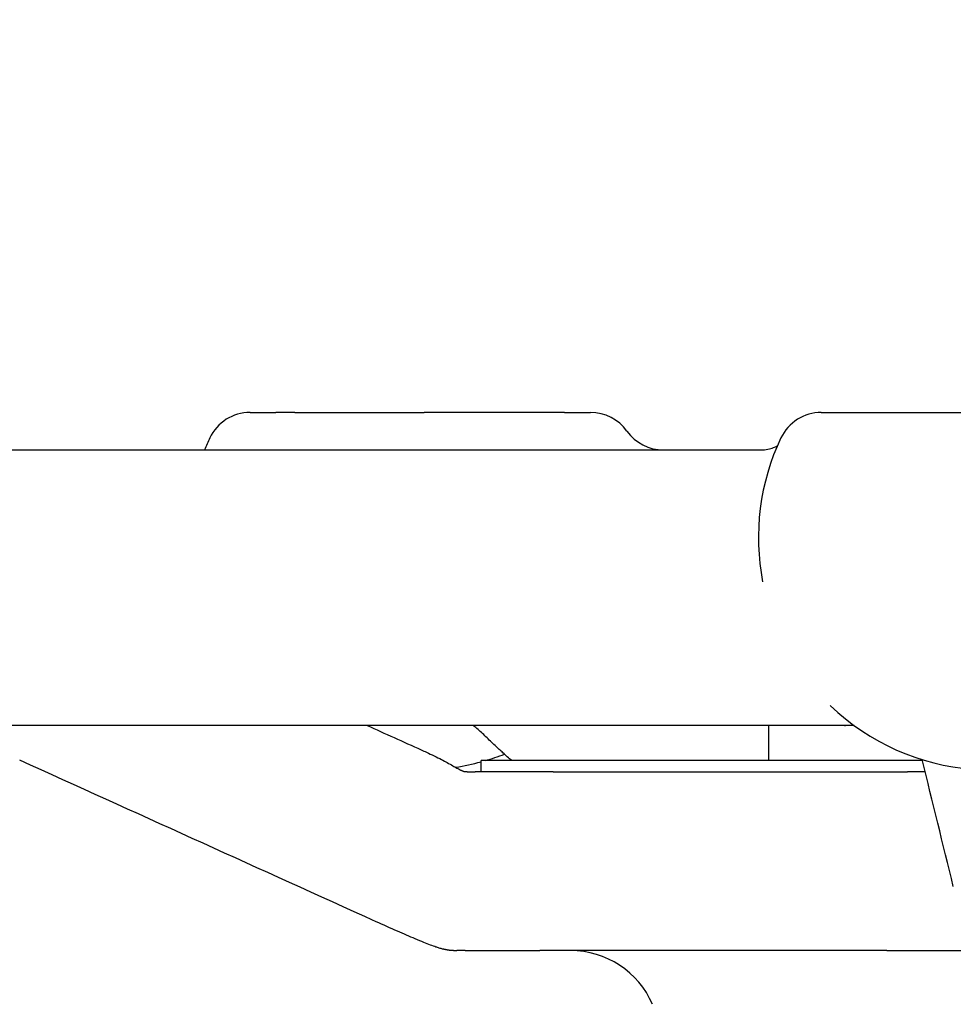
# Model space of a CAD drawing. Header units: inches. Extents: x 1 to 669, y 0 to 417.
# Tile 402 of 448: x 523.73 to 525.03, y 238.23 to 239.61. Entities that reach past the tile are written whole.
import ezdxf

# ---------------------------------------------------------------- set-up
doc = ezdxf.new("R2010")
doc.units = ezdxf.units.IN
doc.header["$LTSCALE"] = 12
doc.header["$MEASUREMENT"] = 0
doc.header["$PDMODE"] = 1
doc.layers.get('Defpoints').update_dxf_attribs({"linetype": 'CONTINUOUS'})
doc.layers.add('D', color=2, linetype='CONTINUOUS')
doc.layers.add('Q', color=4, linetype='CONTINUOUS')
doc.styles.get("Standard").update_dxf_attribs({"font": 'SIMPLEX.SHX', "width": 0.875})
doc.dimstyles.new('STANDARD$0', dxfattribs={"dimscale": 32, "dimtxt": 0.09375, "dimasz": 0.0625, "dimexe": 0.03125, "dimexo": 0.03125, "dimgap": 0.03125, "dimtad": 1, "dimtih": 1, "dimtoh": 1, "dimdec": 4, "dimzin": 12, "dimdsep": 46, "dimlunit": 5, "dimtxsty": 'Standard', "dimcen": -0.03125, "dimclrd": 256, "dimclre": 256, "dimclrt": 256, "dimadec": 0, "dimazin": 0, "dimtfac": 0.875, "dimtdec": 4, "dimtofl": 0, "dimtmove": 0, "dimatfit": 3, "dimfxl": 1, "dimtolj": 1, "dimtzin": 12, "dimlwd": 13, "dimlwe": 13, "dimarcsym": 0})

# ---------------------------------------------------------------- blocks, each defined once
blk = doc.blocks.new('*D31')
at = {"layer": 'D', "lineweight": 13, "transparency": 16777216}
for p, q in [((512.9142, 246.621), (474.3918, 246.621)), ((475.3918, 244.621), (475.3918, 208.621)), ((475.3918, 167.621), (475.3918, 203.621)), ((525.1908, 165.621), (474.3918, 165.621))]:
    blk.add_line(p, q, dxfattribs=at)
at = {"layer": 'D', "transparency": 16777216}
for points in [[(475.0584, 244.621), (475.7251, 244.621), (475.3918, 246.621)], [(475.0584, 167.621), (475.7251, 167.621), (475.3918, 165.621)]]:
    blk.add_solid(points, dxfattribs=at)
at = {"layer": 'Defpoints', "color": 0, "transparency": 16777216}
for p in [(513.9142, 246.621), (475.3918, 165.621), (526.1908, 165.621)]:
    blk.add_point(p, dxfattribs=at)
at = {"layer": 'D', "transparency": 16777216, "insert": (475.3918, 206.121), "char_height": 3, "attachment_point": 5}
blk.add_mtext('\\A1;81{}{\\C2;%%p1}', dxfattribs=at)
blk = doc.blocks.new('*D57')
at = {"layer": 'D', "lineweight": 13, "transparency": 16777216}
for p, q in [((500.1126, 320.496), (456.1663, 320.496)), ((457.1663, 318.496), (457.1663, 250.5585)), ((457.1663, 167.621), (457.1663, 245.5585)), ((525.1908, 165.621), (456.1663, 165.621))]:
    blk.add_line(p, q, dxfattribs=at)
at = {"layer": 'D', "transparency": 16777216}
for points in [[(456.833, 318.496), (457.4996, 318.496), (457.1663, 320.496)], [(456.833, 167.621), (457.4996, 167.621), (457.1663, 165.621)]]:
    blk.add_solid(points, dxfattribs=at)
at = {"layer": 'Defpoints', "color": 0, "transparency": 16777216}
for p in [(501.1126, 320.496), (457.1663, 165.621), (526.1908, 165.621)]:
    blk.add_point(p, dxfattribs=at)
at = {"layer": 'D', "transparency": 16777216, "insert": (457.1663, 248.0585), "char_height": 3, "attachment_point": 5}
blk.add_mtext('\\A1;155{}{\\C2;%%p1}', dxfattribs=at)

msp = doc.modelspace()

# ---------------------------------------------------------------- linework, layer by layer
at = {"layer": 'Q'}
for p, q in [((524.05005, 239.05997), (524.08599, 239.05997)), ((524.11239, 239.05997), (524.29334, 239.05997)), ((524.48966, 239.05997), (524.52588, 239.05997)), ((524.84841, 239.05997), (525.32216, 239.05997)), ((523.43442, 239.00747), (524.76446, 239.00747)), ((524.89419, 238.62231), (523.39116, 238.62247)), ((524.77498, 238.5731), (524.77498, 238.62231)), ((524.83252, 238.62231), (524.83228, 238.62247)), ((524.98982, 238.5731), (524.37292, 238.5731)), ((524.37292, 238.55747), (524.37292, 238.5731)), ((524.47386, 238.55747), (524.96911, 238.55747)), ((524.35075, 238.30747), (524.3388, 238.30747)), ((524.93996, 238.30747), (524.45479, 238.30747))]:
    msp.add_line(p, q, dxfattribs=at)
for centre, radius, start, end in [((524.05005, 238.99747), 0.0625, 90, 154.62307), ((524.52588, 238.99747), 0.0625, 35.45054, 90), ((524.84841, 238.99747), 0.0625, 90, 154.62307), ((524.62771, 239.06997), 0.0625, 215.45054, 270), ((524.28723, 238.88497), 0.325, 154.62307, 157.85678), ((525.08558, 238.88497), 0.325, 154.62307, 190.94301), ((525.08558, 238.88497), 0.325, 226.23497, 304.53599), ((524.28723, 238.88497), 0.325, 286.33872, 291.34637), ((524.28723, 238.88497), 0.325, 278.8474, 285.28749), ((524.49792, 238.18247), 0.125, 23.58354, 90)]:
    msp.add_arc(centre, radius, start, end, dxfattribs=at)
for centre, major_axis, ratio, start_param, end_param in [((524.26337, 238.53126), (0.02578, 0.05693), 0.1860364, 0.0000178, 0.0023241), ((525.09367, 238.41198), (-0.06069, -0.01492), 0.9087445, -0.0054557, -0.000092)]:
    msp.add_ellipse(centre, major_axis=major_axis, ratio=ratio, start_param=start_param, end_param=end_param, dxfattribs=at)
for points in [[(524.11239, 239.05997), (524.10207, 239.05997), (524.09402, 239.05997), (524.08599, 239.05997)], [(524.0378, 239.00747), (524.03806, 239.00747), (524.03822, 239.0075), (524.03822, 239.0075)], [(524.21345, 238.62247), (524.23867, 238.61104), (524.26389, 238.59962), (524.28912, 238.5882)], [(524.38962, 238.62247), (524.38962, 238.62247), (524.38961, 238.62247), (524.3896, 238.62247)], [(524.89411, 238.62236), (524.89318, 238.62243), (524.89216, 238.62247), (524.89109, 238.62247)], [(524.2104, 238.35504), (524.04955, 238.42787), (523.88875, 238.50081), (523.72796, 238.57378)], [(524.41577, 238.5731), (524.41163, 238.5768), (524.4075, 238.5805), (524.40337, 238.5842)], [(525.03298, 238.39737), (525.01847, 238.45636), (525.00397, 238.51543), (524.98947, 238.57451)], [(524.34858, 238.55817), (524.34855, 238.55817), (524.34851, 238.55818), (524.34848, 238.55819)]]:
    msp.add_open_spline(points, degree=3, dxfattribs=at)
for points, knots in [([(524.48966, 239.05997), (524.47781, 239.05997), (524.44779, 239.05997), (524.38207, 239.05997), (524.32687, 239.05997), (524.29334, 239.05997)], [-4.712389, -4.712389, -4.712389, -4.712389, -2.9171932, -1.1219974, 1.5707963, 1.5707963, 1.5707963, 1.5707963]), ([(524.76446, 239.00747), (524.76768, 239.00747), (524.77088, 239.0078), (524.77668, 239.00897), (524.77933, 239.00978), (524.78357, 239.01146), (524.78526, 239.0123), (524.78677, 239.01318), (524.78689, 239.01325), (524.787, 239.01332)], [0, 0, 0, 0, 0.012375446, 0.012375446, 0.024029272, 0.024029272, 0.033758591, 0.033758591, 0.034571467, 0.034571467, 0.034571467, 0.034571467]), ([(524.40342, 238.58418), (524.4004, 238.58688), (524.39622, 238.59054), (524.38798, 238.59827), (524.38384, 238.60241), (524.37554, 238.61049), (524.37132, 238.61451), (524.36514, 238.61968), (524.36325, 238.62117), (524.36143, 238.62247)], [0, 0, 0, 0, 0.022749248, 0.022749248, 0.048529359, 0.048529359, 0.074878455, 0.074878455, 0.086024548, 0.086024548, 0.086024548, 0.086024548]), ([(524.28915, 238.58819), (524.29157, 238.5871), (524.294, 238.586), (524.30372, 238.58156), (524.31088, 238.57815), (524.323, 238.57191), (524.32815, 238.56908), (524.33355, 238.56595)], [0, 0, 0, 0, 0.008127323, 0.008127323, 0.032640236, 0.032640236, 0.052418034, 0.052418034, 0.052418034, 0.052418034]), ([(524.33355, 238.56595), (524.33541, 238.56487), (524.33729, 238.56378), (524.34059, 238.56195), (524.34207, 238.56116), (524.34405, 238.56013), (524.34458, 238.55986), (524.34545, 238.55943), (524.3458, 238.55926), (524.34666, 238.55886), (524.34699, 238.55872), (524.3478, 238.55838), (524.34807, 238.55829), (524.34807, 238.55829)], [0.000085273, 0.000085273, 0.000085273, 0.000085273, 0.007335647, 0.007335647, 0.012838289, 0.012838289, 0.014886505, 0.014886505, 0.01689018, 0.01689018, 0.020876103, 0.020876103, 0.025445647, 0.025445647, 0.025445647, 0.025445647]), ([(524.34805, 238.5583), (524.34805, 238.5583), (524.34809, 238.55828), (524.34838, 238.5582), (524.34819, 238.55824), (524.34848, 238.55819)], [0.02810855, 0.02810855, 0.02810855, 0.02810855, 0.030418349, 0.030418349, 0.039959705, 0.039959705, 0.039959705, 0.039959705]), ([(524.34858, 238.55817), (524.34867, 238.55815), (524.3488, 238.55813), (524.34917, 238.55807), (524.34936, 238.55804), (524.3499, 238.55797), (524.35023, 238.55793), (524.35106, 238.55785), (524.35148, 238.55781), (524.35219, 238.55776), (524.35246, 238.55774), (524.35289, 238.55772), (524.35306, 238.55771), (524.35349, 238.55769), (524.35377, 238.55768), (524.35428, 238.55765), (524.35451, 238.55765), (524.35503, 238.55763), (524.3553, 238.55762), (524.35596, 238.5576), (524.35634, 238.55759), (524.35774, 238.55755), (524.35879, 238.55753), (524.36041, 238.5575), (524.36087, 238.5575), (524.36173, 238.55749), (524.36213, 238.55748), (524.36271, 238.55748), (524.36289, 238.55748), (524.3633, 238.55747), (524.36352, 238.55747), (524.3639, 238.55747), (524.36407, 238.55747), (524.36436, 238.55747), (524.36448, 238.55747), (524.36463, 238.55747), (524.36467, 238.55747), (524.36471, 238.55747)], [0, 0, 0, 0, 0.003502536, 0.003502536, 0.005829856, 0.005829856, 0.007804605, 0.007804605, 0.009385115, 0.009385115, 0.010232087, 0.010232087, 0.010728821, 0.010728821, 0.01154019, 0.01154019, 0.012327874, 0.012327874, 0.013358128, 0.013358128, 0.01503477, 0.01503477, 0.019217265, 0.019217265, 0.020774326, 0.020774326, 0.021967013, 0.021967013, 0.022511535, 0.022511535, 0.023224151, 0.023224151, 0.023932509, 0.023932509, 0.024692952, 0.024692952, 0.024999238, 0.024999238, 0.024999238, 0.024999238]), ([(524.40828, 238.55747), (524.40641, 238.55747), (524.40459, 238.55747), (524.40281, 238.55747), (524.40164, 238.55747), (524.4005, 238.55747), (524.39935, 238.55747), (524.39867, 238.55747), (524.39799, 238.55747), (524.39732, 238.55747), (524.39538, 238.55747), (524.39344, 238.55747), (524.39151, 238.55747), (524.39124, 238.55747), (524.39097, 238.55747), (524.3907, 238.55747), (524.38875, 238.55747), (524.3868, 238.55747), (524.38489, 238.55747), (524.38401, 238.55747), (524.38313, 238.55747), (524.38226, 238.55747), (524.38063, 238.55747), (524.37905, 238.55747), (524.37754, 238.55747), (524.37652, 238.55747), (524.37553, 238.55747), (524.37458, 238.55747), (524.37385, 238.55747), (524.37314, 238.55747), (524.37245, 238.55747), (524.37107, 238.55747), (524.36979, 238.55747), (524.36861, 238.55747), (524.36849, 238.55747), (524.36837, 238.55747), (524.36825, 238.55747), (524.36729, 238.55747), (524.36639, 238.55747), (524.36553, 238.55747), (524.36526, 238.55747), (524.36498, 238.55747), (524.36471, 238.55747)], [0.5, 0.5, 0.5, 0.5, 0.5302793, 0.5302793, 0.5302793, 0.55000123, 0.55000123, 0.55000123, 0.5617295, 0.5617295, 0.5617295, 0.59530112, 0.59530112, 0.59530112, 0.60000036, 0.60000036, 0.60000036, 0.63409974, 0.63409974, 0.63409974, 0.65000055, 0.65000055, 0.65000055, 0.67983727, 0.67983727, 0.67983727, 0.69999397, 0.69999397, 0.69999397, 0.71551166, 0.71551166, 0.71551166, 0.74681361, 0.74681361, 0.74681361, 0.75000004, 0.75000004, 0.75000004, 0.77600166, 0.77600166, 0.77600166, 0.78451099, 0.78451099, 0.78451099, 0.78451099]), ([(524.47386, 238.55747), (524.47364, 238.55747), (524.47341, 238.55747), (524.47315, 238.55747), (524.47286, 238.55747), (524.47253, 238.55747), (524.47214, 238.55747), (524.47198, 238.55747), (524.47181, 238.55747), (524.47162, 238.55747), (524.47127, 238.55747), (524.47089, 238.55747), (524.47048, 238.55747), (524.4698, 238.55747), (524.46905, 238.55747), (524.46825, 238.55747), (524.46811, 238.55747), (524.46796, 238.55747), (524.46781, 238.55747), (524.46731, 238.55747), (524.46679, 238.55747), (524.46626, 238.55747), (524.46559, 238.55747), (524.4649, 238.55747), (524.46416, 238.55747), (524.46376, 238.55747), (524.46334, 238.55747), (524.46291, 238.55747), (524.46248, 238.55747), (524.46204, 238.55747), (524.46157, 238.55747), (524.46049, 238.55747), (524.4593, 238.55747), (524.45803, 238.55747), (524.45746, 238.55747), (524.45688, 238.55747), (524.45628, 238.55747), (524.45523, 238.55747), (524.45414, 238.55747), (524.45303, 238.55747), (524.45165, 238.55747), (524.45023, 238.55747), (524.4488, 238.55747), (524.44862, 238.55747), (524.44844, 238.55747), (524.44826, 238.55747), (524.44716, 238.55747), (524.44605, 238.55747), (524.44491, 238.55747), (524.44338, 238.55747), (524.4418, 238.55747), (524.44015, 238.55747), (524.43997, 238.55747), (524.43979, 238.55747), (524.4396, 238.55747), (524.43799, 238.55747), (524.43631, 238.55747), (524.43457, 238.55747), (524.433, 238.55747), (524.43138, 238.55747), (524.42972, 238.55747), (524.429, 238.55747), (524.42827, 238.55747), (524.42754, 238.55747), (524.42471, 238.55747), (524.42181, 238.55747), (524.41893, 238.55747), (524.41855, 238.55747), (524.41818, 238.55747), (524.4178, 238.55747), (524.41551, 238.55747), (524.41323, 238.55747), (524.41101, 238.55747), (524.41009, 238.55747), (524.40918, 238.55747), (524.40828, 238.55747)], [0, 0, 0, 0, 0.021715, 0.021715, 0.021715, 0.04550641, 0.04550641, 0.04550641, 0.05557669, 0.05557669, 0.05557669, 0.07455047, 0.07455047, 0.07455047, 0.10544705, 0.10544705, 0.10544705, 0.11110708, 0.11110708, 0.11110708, 0.13010661, 0.13010661, 0.13010661, 0.15384922, 0.15384922, 0.15384922, 0.16666951, 0.16666951, 0.16666951, 0.17936515, 0.17936515, 0.17936515, 0.2089921, 0.2089921, 0.2089921, 0.22222946, 0.22222946, 0.22222946, 0.24536809, 0.24536809, 0.24536809, 0.27419951, 0.27419951, 0.27419951, 0.2777775, 0.2777775, 0.2777775, 0.29993273, 0.29993273, 0.29993273, 0.33001986, 0.33001986, 0.33001986, 0.33333341, 0.33333341, 0.33333341, 0.36255795, 0.36255795, 0.36255795, 0.38889149, 0.38889149, 0.38889149, 0.40035536, 0.40035536, 0.40035536, 0.44444394, 0.44444394, 0.44444394, 0.45017768, 0.45017768, 0.45017768, 0.48537512, 0.48537512, 0.48537512, 0.5, 0.5, 0.5, 0.5]), ([(524.99365, 238.55747), (524.99348, 238.55747), (524.9933, 238.55747), (524.99313, 238.55747), (524.99124, 238.55747), (524.98941, 238.55747), (524.9877, 238.55747), (524.98718, 238.55747), (524.98666, 238.55747), (524.98616, 238.55747), (524.98535, 238.55747), (524.98457, 238.55747), (524.98382, 238.55747), (524.98215, 238.55747), (524.98065, 238.55747), (524.9792, 238.55747), (524.97813, 238.55747), (524.97709, 238.55747), (524.97609, 238.55747), (524.97502, 238.55747), (524.974, 238.55747), (524.97309, 238.55747), (524.97296, 238.55747), (524.97283, 238.55747), (524.9727, 238.55747), (524.97194, 238.55747), (524.97127, 238.55747), (524.97068, 238.55747), (524.9701, 238.55747), (524.9696, 238.55747), (524.96911, 238.55747)], [0.80784292, 0.80784292, 0.80784292, 0.80784292, 0.81062375, 0.81062375, 0.81062375, 0.84074571, 0.84074571, 0.84074571, 0.84998864, 0.84998864, 0.84998864, 0.86505045, 0.86505045, 0.86505045, 0.89878784, 0.89878784, 0.89878784, 0.92352129, 0.92352129, 0.92352129, 0.94999814, 0.94999814, 0.94999814, 0.95385649, 0.95385649, 0.95385649, 0.97692825, 0.97692825, 0.97692825, 1, 1, 1, 1]), ([(524.28095, 238.32394), (524.27299, 238.32728), (524.26458, 238.33091), (524.24618, 238.33896), (524.23603, 238.34347), (524.22084, 238.35031), (524.21561, 238.35268), (524.21039, 238.35504)], [0.000006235, 0.000006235, 0.000006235, 0.000006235, 0.027407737, 0.027407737, 0.060410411, 0.060410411, 0.077923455, 0.077923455, 0.077923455, 0.077923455]), ([(524.32178, 238.30917), (524.3215, 238.30923), (524.32123, 238.30929), (524.32072, 238.30941), (524.32049, 238.30946), (524.31987, 238.3096), (524.31949, 238.30969), (524.31843, 238.30995), (524.31778, 238.31012), (524.31532, 238.31077), (524.31353, 238.3113), (524.31124, 238.31202), (524.31055, 238.31225), (524.3076, 238.31326), (524.30496, 238.31425), (524.29919, 238.31649), (524.29612, 238.31771), (524.2891, 238.32055), (524.28506, 238.32222), (524.28095, 238.32394)], [0, 0, 0, 0, 0.000835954, 0.000835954, 0.001618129, 0.001618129, 0.002989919, 0.002989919, 0.005695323, 0.005695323, 0.013166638, 0.013166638, 0.016710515, 0.016710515, 0.027438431, 0.027438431, 0.038451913, 0.038451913, 0.052531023, 0.052531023, 0.052531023, 0.052531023]), ([(524.33418, 238.30747), (524.33366, 238.30747), (524.33297, 238.3075), (524.33237, 238.30753), (524.3322, 238.30754), (524.33194, 238.30755), (524.33188, 238.30756), (524.33167, 238.30757), (524.33161, 238.30757), (524.33144, 238.30758), (524.33138, 238.30759), (524.33125, 238.3076), (524.33119, 238.3076), (524.33106, 238.30761), (524.33098, 238.30762), (524.33083, 238.30763), (524.33076, 238.30763), (524.33062, 238.30765), (524.33054, 238.30765), (524.33034, 238.30767), (524.33022, 238.30768), (524.32998, 238.30771), (524.32986, 238.30772), (524.32953, 238.30775), (524.32933, 238.30778), (524.32888, 238.30784), (524.32862, 238.30787), (524.32827, 238.30793), (524.32818, 238.30794), (524.32806, 238.30796), (524.32803, 238.30797), (524.32796, 238.30798), (524.32793, 238.30798), (524.32787, 238.30799), (524.32785, 238.308), (524.32779, 238.30801), (524.32775, 238.30801), (524.32768, 238.30803), (524.32764, 238.30803), (524.3275, 238.30806), (524.32743, 238.30807), (524.32728, 238.3081), (524.32722, 238.30811), (524.3268, 238.30819), (524.32666, 238.30822), (524.3263, 238.30828), (524.32619, 238.3083), (524.32591, 238.30835), (524.32581, 238.30837), (524.32557, 238.30842), (524.32547, 238.30843), (524.32521, 238.30848), (524.32506, 238.30851), (524.32467, 238.30858), (524.3244, 238.30864), (524.32392, 238.30873), (524.32373, 238.30877), (524.32328, 238.30886), (524.32302, 238.30891), (524.32243, 238.30903), (524.3221, 238.3091), (524.32178, 238.30917)], [0, 0, 0, 0, 0.014282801, 0.014282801, 0.024734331, 0.024734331, 0.02822229, 0.02822229, 0.029548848, 0.029548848, 0.030206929, 0.030206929, 0.030562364, 0.030562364, 0.0309232, 0.0309232, 0.03115166, 0.03115166, 0.031407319, 0.031407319, 0.031770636, 0.031770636, 0.032138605, 0.032138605, 0.032748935, 0.032748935, 0.033561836, 0.033561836, 0.033832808, 0.033832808, 0.03393413, 0.03393413, 0.034038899, 0.034038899, 0.034112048, 0.034112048, 0.034247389, 0.034247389, 0.03443544, 0.03443544, 0.035063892, 0.035063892, 0.035962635, 0.035962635, 0.042305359, 0.042305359, 0.046536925, 0.046536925, 0.048208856, 0.048208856, 0.049167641, 0.049167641, 0.049986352, 0.049986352, 0.050980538, 0.050980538, 0.051597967, 0.051597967, 0.052403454, 0.052403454, 0.053403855, 0.053403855, 0.053403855, 0.053403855]), ([(524.33418, 238.30747), (524.33418, 238.30747), (524.33418, 238.30747), (524.33418, 238.30747), (524.33419, 238.30747), (524.3342, 238.30747), (524.33421, 238.30747), (524.33422, 238.30747), (524.33424, 238.30747), (524.33426, 238.30747), (524.33429, 238.30747), (524.33434, 238.30747), (524.33441, 238.30747), (524.33445, 238.30747), (524.33451, 238.30747), (524.33457, 238.30747), (524.3346, 238.30747), (524.33462, 238.30747), (524.33465, 238.30747), (524.33474, 238.30747), (524.33485, 238.30747), (524.33497, 238.30747), (524.33511, 238.30747), (524.33527, 238.30747), (524.33545, 238.30747), (524.33572, 238.30747), (524.33602, 238.30747), (524.33632, 238.30747), (524.33642, 238.30747), (524.33652, 238.30747), (524.33661, 238.30747), (524.33671, 238.30747), (524.33681, 238.30747), (524.33691, 238.30747), (524.33709, 238.30747), (524.33725, 238.30747), (524.33742, 238.30747), (524.33753, 238.30747), (524.33765, 238.30747), (524.33776, 238.30747), (524.33786, 238.30747), (524.33795, 238.30747), (524.33805, 238.30747), (524.33814, 238.30747), (524.33823, 238.30747), (524.33831, 238.30747), (524.33839, 238.30747), (524.33847, 238.30747), (524.33854, 238.30747), (524.33861, 238.30747), (524.33867, 238.30747), (524.33872, 238.30747), (524.33875, 238.30747), (524.33878, 238.30747), (524.3388, 238.30747)], [0.66161645, 0.66161645, 0.66161645, 0.66161645, 0.67111812, 0.67111812, 0.67111812, 0.68748911, 0.68748911, 0.68748911, 0.70227521, 0.70227521, 0.70227521, 0.72962929, 0.72962929, 0.72962929, 0.75000215, 0.75000215, 0.75000215, 0.75718295, 0.75718295, 0.75718295, 0.78348131, 0.78348131, 0.78348131, 0.81337647, 0.81337647, 0.81337647, 0.86003236, 0.86003236, 0.86003236, 0.87497902, 0.87497902, 0.87497902, 0.89072989, 0.89072989, 0.89072989, 0.91804742, 0.91804742, 0.91804742, 0.93750045, 0.93750045, 0.93750045, 0.95394067, 0.95394067, 0.95394067, 0.96831198, 0.96831198, 0.96831198, 0.98244105, 0.98244105, 0.98244105, 0.99424174, 0.99424174, 0.99424174, 1, 1, 1, 1]), ([(524.35075, 238.30747), (524.35089, 238.30747), (524.35103, 238.30747), (524.3512, 238.30747), (524.35139, 238.30747), (524.3516, 238.30747), (524.35185, 238.30747), (524.35208, 238.30747), (524.35233, 238.30747), (524.35262, 238.30747), (524.3527, 238.30747), (524.35279, 238.30747), (524.35288, 238.30747), (524.3536, 238.30747), (524.35449, 238.30747), (524.35548, 238.30747), (524.35571, 238.30747), (524.35594, 238.30747), (524.35618, 238.30747), (524.35649, 238.30747), (524.35679, 238.30747), (524.35711, 238.30747), (524.35764, 238.30747), (524.35819, 238.30747), (524.35876, 238.30747), (524.35938, 238.30747), (524.36003, 238.30747), (524.36074, 238.30747), (524.36083, 238.30747), (524.36092, 238.30747), (524.36101, 238.30747), (524.36167, 238.30747), (524.36238, 238.30747), (524.36315, 238.30747), (524.36416, 238.30747), (524.36526, 238.30747), (524.36643, 238.30747), (524.36695, 238.30747), (524.36747, 238.30747), (524.36801, 238.30747), (524.36917, 238.30747), (524.37038, 238.30747), (524.37161, 238.30747), (524.3728, 238.30747), (524.374, 238.30747), (524.37521, 238.30747), (524.37566, 238.30747), (524.3761, 238.30747), (524.37655, 238.30747), (524.37722, 238.30747), (524.37788, 238.30747), (524.37856, 238.30747), (524.37992, 238.30747), (524.3813, 238.30747), (524.38273, 238.30747), (524.38371, 238.30747), (524.38471, 238.30747), (524.38574, 238.30747), (524.38623, 238.30747), (524.38672, 238.30747), (524.38722, 238.30747), (524.38897, 238.30747), (524.39079, 238.30747), (524.39269, 238.30747), (524.39393, 238.30747), (524.39519, 238.30747), (524.39647, 238.30747)], [0, 0, 0, 0, 0.02356226, 0.02356226, 0.02356226, 0.0488959, 0.0488959, 0.0488959, 0.07143796, 0.07143796, 0.07143796, 0.07782466, 0.07782466, 0.07782466, 0.13059658, 0.13059658, 0.13059658, 0.14284268, 0.14284268, 0.14284268, 0.15831102, 0.15831102, 0.15831102, 0.18385996, 0.18385996, 0.18385996, 0.21100879, 0.21100879, 0.21100879, 0.21428565, 0.21428565, 0.21428565, 0.23890543, 0.23890543, 0.23890543, 0.27144624, 0.27144624, 0.27144624, 0.28571898, 0.28571898, 0.28571898, 0.31652738, 0.31652738, 0.31652738, 0.34617787, 0.34617787, 0.34617787, 0.35713782, 0.35713782, 0.35713782, 0.37336361, 0.37336361, 0.37336361, 0.40623474, 0.40623474, 0.40623474, 0.42857678, 0.42857678, 0.42857678, 0.43916849, 0.43916849, 0.43916849, 0.47599023, 0.47599023, 0.47599023, 0.5, 0.5, 0.5, 0.5]), ([(524.39647, 238.30747), (524.39982, 238.30747), (524.40329, 238.30747), (524.40669, 238.30747), (524.40718, 238.30747), (524.40766, 238.30747), (524.40814, 238.30747), (524.40984, 238.30747), (524.41151, 238.30747), (524.41313, 238.30747), (524.41493, 238.30747), (524.41668, 238.30747), (524.41836, 238.30747), (524.4186, 238.30747), (524.41884, 238.30747), (524.41908, 238.30747), (524.42037, 238.30747), (524.42162, 238.30747), (524.42283, 238.30747), (524.42466, 238.30747), (524.42641, 238.30747), (524.42815, 238.30747), (524.42827, 238.30747), (524.4284, 238.30747), (524.42852, 238.30747), (524.42977, 238.30747), (524.43101, 238.30747), (524.43224, 238.30747), (524.43375, 238.30747), (524.43526, 238.30747), (524.43675, 238.30747), (524.43697, 238.30747), (524.4372, 238.30747), (524.43742, 238.30747), (524.43914, 238.30747), (524.44083, 238.30747), (524.44242, 238.30747), (524.44352, 238.30747), (524.44458, 238.30747), (524.44557, 238.30747), (524.44604, 238.30747), (524.44649, 238.30747), (524.44693, 238.30747), (524.44803, 238.30747), (524.44902, 238.30747), (524.4499, 238.30747), (524.45048, 238.30747), (524.45101, 238.30747), (524.45149, 238.30747), (524.45168, 238.30747), (524.45187, 238.30747), (524.45205, 238.30747), (524.45264, 238.30747), (524.45315, 238.30747), (524.45359, 238.30747), (524.45403, 238.30747), (524.45441, 238.30747), (524.45479, 238.30747)], [0.5, 0.5, 0.5, 0.5, 0.5625, 0.5625, 0.5625, 0.57142787, 0.57142787, 0.57142787, 0.6028181, 0.6028181, 0.6028181, 0.63779304, 0.63779304, 0.63779304, 0.64285602, 0.64285602, 0.64285602, 0.67005267, 0.67005267, 0.67005267, 0.71129609, 0.71129609, 0.71129609, 0.71428567, 0.71428567, 0.71428567, 0.74392576, 0.74392576, 0.74392576, 0.78020307, 0.78020307, 0.78020307, 0.78571522, 0.78571522, 0.78571522, 0.82787933, 0.82787933, 0.82787933, 0.85713721, 0.85713721, 0.85713721, 0.87090949, 0.87090949, 0.87090949, 0.90564225, 0.90564225, 0.90564225, 0.92856229, 0.92856229, 0.92856229, 0.93791133, 0.93791133, 0.93791133, 0.96895567, 0.96895567, 0.96895567, 1, 1, 1, 1]), ([(524.93996, 238.30747), (524.94062, 238.30747), (524.94129, 238.30747), (524.94205, 238.30747), (524.94288, 238.30747), (524.94382, 238.30747), (524.94493, 238.30747), (524.94544, 238.30747), (524.94599, 238.30747), (524.94657, 238.30747), (524.94736, 238.30747), (524.94823, 238.30747), (524.94916, 238.30747), (524.95103, 238.30747), (524.95318, 238.30747), (524.95554, 238.30747), (524.95645, 238.30747), (524.95739, 238.30747), (524.95835, 238.30747), (524.96047, 238.30747), (524.96271, 238.30747), (524.96503, 238.30747), (524.96775, 238.30747), (524.97056, 238.30747), (524.97341, 238.30747), (524.97357, 238.30747), (524.97372, 238.30747), (524.97388, 238.30747), (524.97616, 238.30747), (524.97847, 238.30747), (524.98079, 238.30747), (524.98308, 238.30747), (524.98538, 238.30747), (524.98775, 238.30747), (524.9887, 238.30747), (524.98965, 238.30747), (524.99062, 238.30747), (524.99216, 238.30747), (524.99374, 238.30747), (524.99537, 238.30747), (524.9982, 238.30747), (525.00118, 238.30747), (525.00431, 238.30747), (525.00622, 238.30747), (525.00819, 238.30747), (525.01021, 238.30747), (525.01186, 238.30747), (525.01355, 238.30747), (525.01527, 238.30747), (525.02112, 238.30747), (525.02731, 238.30747), (525.03351, 238.30747), (525.03762, 238.30747), (525.04174, 238.30747), (525.04578, 238.30747), (525.04949, 238.30747), (525.05315, 238.30747), (525.05671, 238.30747)], [0, 0, 0, 0, 0.027533, 0.027533, 0.027533, 0.05761433, 0.05761433, 0.05761433, 0.07145027, 0.07145027, 0.07145027, 0.09037496, 0.09037496, 0.09037496, 0.12829621, 0.12829621, 0.12829621, 0.14286251, 0.14286251, 0.14286251, 0.17475918, 0.17475918, 0.17475918, 0.21223111, 0.21223111, 0.21223111, 0.2142857, 0.2142857, 0.2142857, 0.24428678, 0.24428678, 0.24428678, 0.27388671, 0.27388671, 0.27388671, 0.28571299, 0.28571299, 0.28571299, 0.30452307, 0.30452307, 0.30452307, 0.33720853, 0.33720853, 0.33720853, 0.35715373, 0.35715373, 0.35715373, 0.37347874, 0.37347874, 0.37347874, 0.429179, 0.429179, 0.429179, 0.46608856, 0.46608856, 0.46608856, 0.5, 0.5, 0.5, 0.5])]:
    msp.add_open_spline(points, degree=3, knots=knots, dxfattribs=at)
msp.add_rational_spline([(524.88099, 238.62247), (524.88156, 238.62239), (524.88214, 238.62231)], [1.0124929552, 1.01231305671, 1.01212816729], degree=2, dxfattribs=at)

# ---------------------------------------------------------------- dimensions: what is measured, and where the dimension line sits
at = {"layer": 'D'}
for base, p1, override, picture, middle in [((457.1663, 165.62097), (501.11257, 320.49597), {"dimdec": 1, "dimtp": 1, "dimtm": 1, "dimtdec": 4, "dimtzin": 12, "dimarcsym": 1}, '*D57', (457.1663, 248.05847)), ((475.39178, 165.62097), (513.91424, 246.62097), {"dimdec": 1, "dimtp": 1, "dimtm": 1, "dimarcsym": 1}, '*D31', (475.39178, 206.12097))]:
    dim = msp.add_linear_dim(base=base, p1=p1, p2=(526.1908, 165.62097), angle=90, text='<>{}{\\C2;%%p1}', dimstyle='STANDARD$0', override=override, dxfattribs=at)
    dim.commit()
    dim.dimension.update_dxf_attribs({"geometry": picture, "text_midpoint": middle, "dimtype": 160})

doc.saveas('drawing.dxf')
